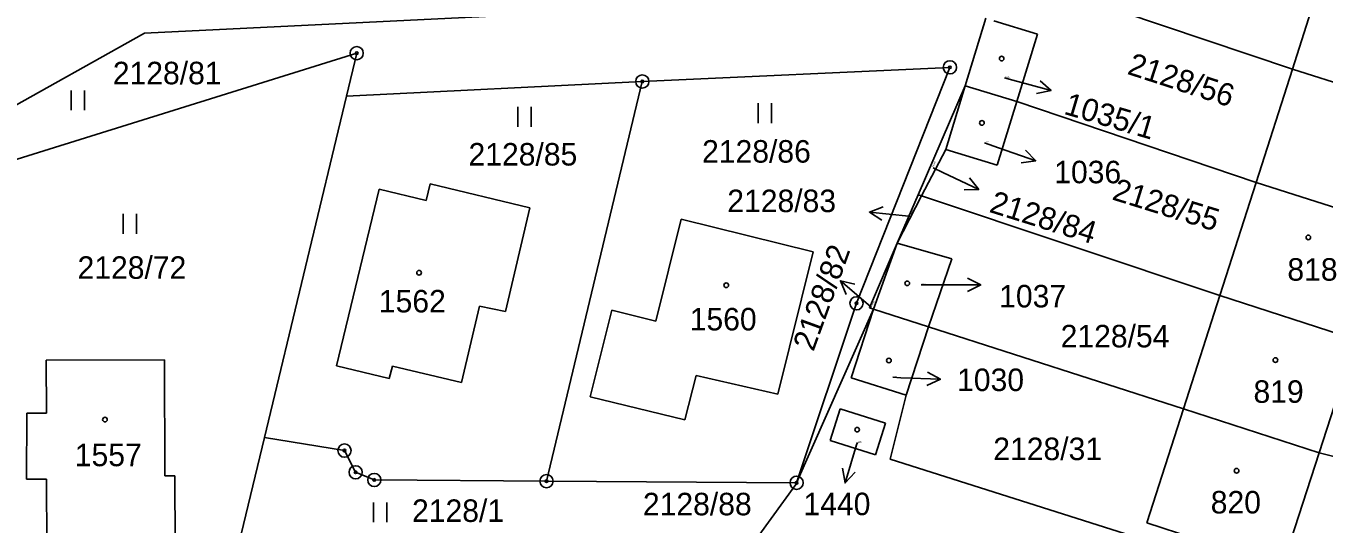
# Model space of a CAD drawing. Extents: x -763205 to -760228, y -1155311 to -1152844.
# Drawn here: x -762152.8 to -762054.7, y -1154513.9 to -1154476.2 of the extents above; entities that cross this region are included whole.
import ezdxf

# ---------------------------------------------------------------- set-up
doc = ezdxf.new("R2010")
doc.units = 0
for name, color, linetype in [('Vrstva 1', 7, 'Continuous'), ('Vrstva 16', 7, 'Continuous'), ('Vrstva 18', 7, 'Continuous'), ('Vrstva 19', 7, 'Continuous'), ('Vrstva 24', 7, 'Continuous'), ('Vrstva 25', 7, 'Continuous'), ('Vrstva 6', 7, 'Continuous')]:
    doc.layers.add(name, color=color, linetype=linetype)

msp = doc.modelspace()

# ---------------------------------------------------------------- linework, layer by layer
at = {"layer": 'Vrstva 1'}
for p, q in [((-762057.06, -1154479.48), (-762054.32, -1154470.92)), ((-762078.1, -1154472.4), (-762057.06, -1154479.48)), ((-762143.79, -1154476.77), (-762078.87, -1154473.58)), ((-762081.78, -1154480.74), (-762080.22, -1154475.64)), ((-762079.61, -1154475.83), (-762076.32, -1154476.85)), ((-762162.83, -1154487.42), (-762143.79, -1154476.77)), ((-762077.89, -1154481.94), (-762076.32, -1154476.85)), ((-762159.4, -1154488.14), (-762127.76, -1154478.28)), ((-762127.76, -1154478.28), (-762128.54, -1154481.52)), ((-762082.94, -1154479.35), (-762106.18, -1154480.42)), ((-762090, -1154497.18), (-762082.94, -1154479.35)), ((-762059.81, -1154488.04), (-762057.06, -1154479.48)), ((-762057.06, -1154479.48), (-762046.73, -1154482.79)), ((-762106.18, -1154480.42), (-762128.54, -1154481.52)), ((-762106.18, -1154480.42), (-762113.42, -1154510.62)), ((-762083.26, -1154485.55), (-762081.78, -1154480.74)), ((-762081.78, -1154480.74), (-762077.89, -1154481.94)), ((-762128.54, -1154481.52), (-762134.73, -1154507.31)), ((-762079.38, -1154486.74), (-762077.89, -1154481.94)), ((-762077.89, -1154481.94), (-762059.81, -1154488.04)), ((-762085.08, -1154489.07), (-762083.26, -1154485.55)), ((-762083.26, -1154485.55), (-762079.38, -1154486.74)), ((-762126.07, -1154488.55), (-762129.28, -1154501.91)), ((-762122.51, -1154489.41), (-762126.07, -1154488.55)), ((-762122.21, -1154488.16), (-762122.51, -1154489.41)), ((-762114.69, -1154489.96), (-762122.21, -1154488.16)), ((-762062.55, -1154496.6), (-762059.81, -1154488.04)), ((-762059.81, -1154488.04), (-762049.5, -1154491.35)), ((-762086.92, -1154492.63), (-762085.08, -1154489.07)), ((-762085.08, -1154489.07), (-762062.55, -1154496.6)), ((-762116.52, -1154497.81), (-762114.69, -1154489.96)), ((-762105.16, -1154498.52), (-762103.24, -1154490.83)), ((-762103.24, -1154490.83), (-762093.26, -1154493.29)), ((-762088.71, -1154497.63), (-762086.92, -1154492.63)), ((-762086.92, -1154492.63), (-762082.8, -1154493.83)), ((-762093.26, -1154493.29), (-762095.94, -1154504.05)), ((-762084.57, -1154498.96), (-762082.8, -1154493.83)), ((-762119.84, -1154503.16), (-762118.47, -1154497.4)), ((-762118.47, -1154497.4), (-762116.52, -1154497.81)), ((-762094.52, -1154510.74), (-762090, -1154497.18)), ((-762065.28, -1154505.16), (-762062.55, -1154496.6)), ((-762062.55, -1154496.6), (-762052.28, -1154499.92)), ((-762110.13, -1154504.26), (-762108.49, -1154497.69)), ((-762108.49, -1154497.69), (-762105.16, -1154498.52)), ((-762094.52, -1154510.74), (-762088.71, -1154497.63)), ((-762090.4, -1154502.81), (-762088.71, -1154497.63)), ((-762088.71, -1154497.63), (-762084.57, -1154498.96)), ((-762086.24, -1154504.13), (-762084.57, -1154498.96)), ((-762084.57, -1154498.96), (-762065.28, -1154505.16)), ((-762055.05, -1154508.47), (-762052.28, -1154499.92)), ((-762142.28, -1154501.44), (-762151.22, -1154501.48)), ((-762142.25, -1154510.22), (-762142.28, -1154501.44)), ((-762151.22, -1154501.48), (-762151.2, -1154505.47)), ((-762129.28, -1154501.91), (-762125.3, -1154502.86)), ((-762125.3, -1154502.86), (-762125.06, -1154501.92)), ((-762125.06, -1154501.92), (-762119.84, -1154503.16)), ((-762102.1, -1154502.63), (-762102.96, -1154505.99)), ((-762095.94, -1154504.05), (-762102.1, -1154502.63)), ((-762090.4, -1154502.81), (-762086.24, -1154504.13)), ((-762102.96, -1154505.99), (-762110.13, -1154504.26)), ((-762087.46, -1154508.96), (-762086.24, -1154504.13)), ((-762092, -1154507.55), (-762091.23, -1154505.15)), ((-762091.23, -1154505.15), (-762087.81, -1154506.25)), ((-762068.05, -1154513.78), (-762065.28, -1154505.16)), ((-762065.28, -1154505.16), (-762055.05, -1154508.47)), ((-762152.69, -1154505.49), (-762152.71, -1154510.48)), ((-762151.2, -1154505.47), (-762152.69, -1154505.49)), ((-762088.57, -1154508.63), (-762087.81, -1154506.25)), ((-762134.73, -1154507.31), (-762137.57, -1154519.12)), ((-762134.73, -1154507.31), (-762128.68, -1154508.31)), ((-762128.68, -1154508.31), (-762127.84, -1154509.95)), ((-762092, -1154507.55), (-762088.57, -1154508.63)), ((-762087.46, -1154508.96), (-762055.81, -1154518.98)), ((-762057.84, -1154517.08), (-762055.05, -1154508.47)), ((-762055.05, -1154508.47), (-762050.5, -1154509.65)), ((-762141.49, -1154510.22), (-762142.25, -1154510.22)), ((-762141.48, -1154515.42), (-762141.49, -1154510.22)), ((-762127.84, -1154509.95), (-762126.43, -1154510.53)), ((-762152.71, -1154510.48), (-762151.19, -1154510.48)), ((-762151.19, -1154510.48), (-762151.18, -1154515.45)), ((-762126.43, -1154510.53), (-762113.42, -1154510.62)), ((-762113.42, -1154510.62), (-762094.52, -1154510.74)), ((-762094.58, -1154510.88), (-762098.32, -1154516.01)), ((-762094.52, -1154510.74), (-762094.58, -1154510.88)), ((-762068.05, -1154513.78), (-762057.84, -1154517.08))]:
    msp.add_line(p, q, dxfattribs=at)
at = {"layer": 'Vrstva 16'}
for p, q in [((-762078.81, -1154480.14), (-762078.19, -1154480.31)), ((-762075.298, -1154481.108), (-762078.19, -1154480.31)), ((-762080.33, -1154485.05), (-762079.28, -1154485.42)), ((-762076.449, -1154486.413), (-762079.28, -1154485.42)), ((-762084.21, -1154486.94), (-762083.47, -1154487.29)), ((-762080.758, -1154488.572), (-762083.47, -1154487.29)), ((-762089.025, -1154490.288), (-762086.04, -1154490.59)), ((-762085.97, -1154490.6), (-762086.04, -1154490.59)), ((-762091.215, -1154495.476), (-762088.93, -1154497.42)), ((-762085.1, -1154495.79), (-762083.61, -1154495.79)), ((-762080.61, -1154495.791), (-762083.61, -1154495.79)), ((-762088.86, -1154497.48), (-762088.93, -1154497.42)), ((-762087.25, -1154502.77), (-762086.66, -1154502.8)), ((-762083.663, -1154502.924), (-762086.66, -1154502.8)), ((-762090.864, -1154510.75), (-762089.99, -1154507.88)), ((-762089.93, -1154507.7), (-762089.99, -1154507.88))]:
    msp.add_line(p, q, dxfattribs=at)
for points in [[(-762076.129, -1154480.36), (-762075.298, -1154481.108), (-762076.395, -1154481.324)], [(-762077.227, -1154485.61), (-762076.449, -1154486.413), (-762077.558, -1154486.554)], [(-762081.448, -1154487.692), (-762080.758, -1154488.572), (-762081.875, -1154488.596)], [(-762088.08, -1154490.886), (-762089.025, -1154490.288), (-762087.98, -1154489.891)], [(-762090.777, -1154496.505), (-762091.215, -1154495.476), (-762090.13, -1154495.743)], [(-762081.61, -1154495.291), (-762080.61, -1154495.791), (-762081.61, -1154496.291)], [(-762084.641, -1154502.383), (-762083.663, -1154502.924), (-762084.682, -1154503.382)], [(-762090.094, -1154509.939), (-762090.864, -1154510.75), (-762091.051, -1154509.648)]]:
    msp.add_lwpolyline(points, dxfattribs=at)
at = {"layer": 'Vrstva 24'}
for centre, radius in [((-762127.76, -1154478.28), 0.5), ((-762127.76, -1154478.28), 0.1), ((-762082.94, -1154479.35), 0.5), ((-762082.94, -1154479.35), 0.1), ((-762106.18, -1154480.42), 0.5), ((-762106.18, -1154480.42), 0.1), ((-762090, -1154497.18), 0.5), ((-762090, -1154497.18), 0.1), ((-762128.68, -1154508.31), 0.5), ((-762128.68, -1154508.31), 0.1), ((-762127.84, -1154509.95), 0.5), ((-762127.84, -1154509.95), 0.1), ((-762126.43, -1154510.53), 0.5), ((-762113.42, -1154510.62), 0.5), ((-762094.52, -1154510.74), 0.5), ((-762126.43, -1154510.53), 0.1), ((-762113.42, -1154510.62), 0.1), ((-762094.52, -1154510.74), 0.1)]:
    msp.add_circle(centre, radius, dxfattribs=at)
at = {"layer": 'Vrstva 25'}
for p, q in [((-762149.33, -1154482.59), (-762149.33, -1154481.09)), ((-762148.33, -1154482.59), (-762148.33, -1154481.09)), ((-762115.59, -1154483.84), (-762115.59, -1154482.34)), ((-762114.59, -1154483.84), (-762114.59, -1154482.34)), ((-762097.42, -1154483.56), (-762097.42, -1154482.06)), ((-762096.42, -1154483.56), (-762096.42, -1154482.06)), ((-762145.41, -1154491.93), (-762145.41, -1154490.43)), ((-762144.41, -1154491.93), (-762144.41, -1154490.43)), ((-762126.48, -1154513.72), (-762126.48, -1154512.22)), ((-762125.48, -1154513.72), (-762125.48, -1154512.22))]:
    msp.add_line(p, q, dxfattribs=at)
for centre in [(-762079.03, -1154478.69), (-762080.52, -1154483.55), (-762055.86, -1154492.2), (-762123.05, -1154494.87), (-762086.16, -1154495.67), (-762099.84, -1154495.82), (-762087.55, -1154501.5), (-762058.35, -1154501.47), (-762146.78, -1154505.97), (-762089.95, -1154506.73), (-762061.28, -1154509.83)]:
    msp.add_circle(centre, 0.175, dxfattribs=at)
at = {"layer": 'Vrstva 6'}
for p, q in [((-762085.35, -1154488.99), (-762081.78, -1154480.74)), ((-762086.92, -1154492.63), (-762085.35, -1154488.99)), ((-762085.35, -1154488.99), (-762085.08, -1154489.07)), ((-762089.02, -1154497.53), (-762086.92, -1154492.63)), ((-762089.02, -1154497.53), (-762088.71, -1154497.63))]:
    msp.add_line(p, q, dxfattribs=at)

# ---------------------------------------------------------------- texts
at = {"layer": 'Vrstva 16'}
for s, rotation, p in [('1035/1', 343.54549, (-762074.405, -1154482.852)), ('2128/84', 342.62876, (-762080.041, -1154490.263)), ('2128/82', 70.01544, (-762093.25, -1154500.879))]:
    msp.add_text(s, height=1.7, rotation=rotation, dxfattribs=at).set_placement(p)
for s, p in [('1036', (-762075.057, -1154488.11)), ('2128/83', (-762099.761, -1154490.29)), ('1037', (-762079.217, -1154497.49)), ('1030', (-762082.397, -1154503.81)), ('2128/88', (-762106.135, -1154513.2)), ('1440', (-762094.002, -1154513.19))]:
    msp.add_text(s, height=1.7, dxfattribs=at).set_placement(p)
at = {"layer": 'Vrstva 18'}
for s, p in [('2128/81', (-762146.187, -1154480.63)), ('2128/86', (-762101.665, -1154486.55)), ('2128/85', (-762119.311, -1154486.77)), ('2128/72', (-762148.853, -1154495.33)), ('2128/54', (-762074.573, -1154500.51)), ('2128/31', (-762079.663, -1154509.03)), ('2128/1', (-762123.58, -1154513.7))]:
    msp.add_text(s, height=1.7, dxfattribs=at).set_placement(p)
for s, height, rotation, p in [('2128/56', 1.7, 341.99851, (-762069.614, -1154479.833)), ('2128/84', 0.1, 66.11933, (-762084.204, -1154486.927)), ('2128/55', 1.7, 342.74335, (-762070.763, -1154489.32)), ('2128/83', 0.1, 65.48907, (-762085.914, -1154490.597)), ('2128/82', 0.1, 60.67623, (-762088.853, -1154497.468))]:
    msp.add_text(s, height=height, rotation=rotation, dxfattribs=at).set_placement(p)
at = {"layer": 'Vrstva 19'}
for s, height, p in [('1035/1', 0.1, (-762078.787, -1154480.14)), ('1036', 0.1, (-762080.307, -1154485.05)), ('818', 1.7, (-762057.443, -1154495.47)), ('1562', 1.7, (-762126.086, -1154497.87)), ('1037', 0.1, (-762085.077, -1154495.79)), ('1560', 1.7, (-762102.599, -1154499.23)), ('1030', 0.1, (-762087.227, -1154502.77)), ('819', 1.7, (-762060.003, -1154504.7)), ('1557', 1.7, (-762149.059, -1154509.49)), ('1440', 0.1, (-762089.907, -1154507.7)), ('820', 1.7, (-762063.233, -1154513.06))]:
    msp.add_text(s, height=height, dxfattribs=at).set_placement(p)

doc.saveas('drawing.dxf')
